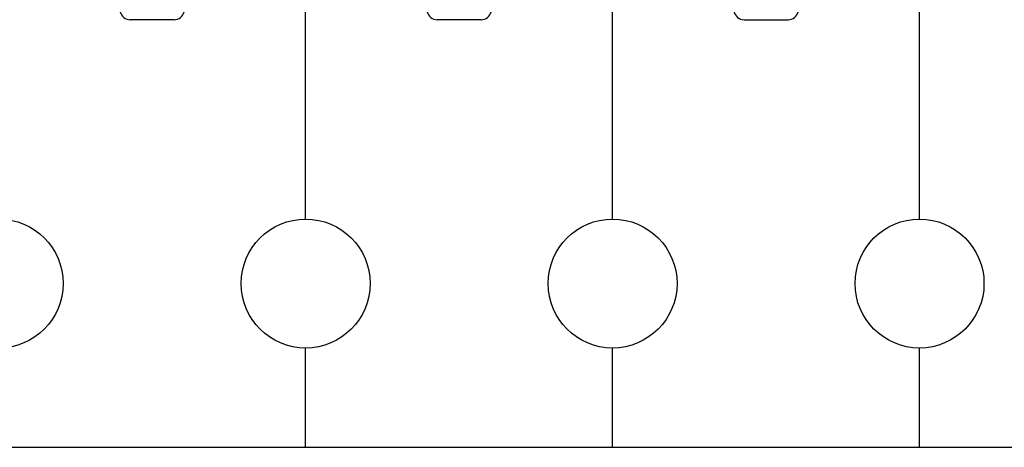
# Model space of a CAD drawing. Header units: inches. Extents: x 1880 to 2363, y -453 to -54.
# Tile 581 of 656: x 1908.213 to 1908.695, y -67.941 to -67.732. Entities that reach past the tile are written whole.
import ezdxf

# ---------------------------------------------------------------- set-up
doc = ezdxf.new("R2010")
doc.units = ezdxf.units.IN
doc.header["$LTSCALE"] = 0.5
doc.header["$MEASUREMENT"] = 0
doc.layers.add('APP-M-S', color=30, linetype='Continuous')

msp = doc.modelspace()

# ---------------------------------------------------------------- linework, layer by layer
at = {"layer": 'APP-M-S', "linetype": 'Continuous', "lineweight": 25}
for p, q in [((1908.50324, -67.82957), (1908.50324, -66.90257)), ((1908.35324, -67.82957), (1908.35324, -67.39031)), ((1908.65324, -67.82957), (1908.65324, -67.39031)), ((1908.28898, -67.73221), (1908.26749, -67.73221)), ((1908.43898, -67.73221), (1908.41749, -67.73221)), ((1908.56749, -67.73221), (1908.58898, -67.73221)), ((1908.35324, -67.94107), (1908.35324, -67.89257)), ((1908.50324, -67.94107), (1908.50324, -67.89257)), ((1908.65324, -67.94107), (1908.65324, -67.89257)), ((1908.20324, -67.94107), (1909.85324, -67.94107))]:
    msp.add_line(p, q, dxfattribs=at)
for centre in [(1908.20324, -67.86107), (1908.35324, -67.86107), (1908.50324, -67.86107), (1908.65324, -67.86107)]:
    msp.add_circle(centre, 0.0315, dxfattribs=at)
for centre, start, end in [((1908.26749, -67.72721), 192.4074, 270), ((1908.28898, -67.72721), 270, 347.5926), ((1908.41749, -67.72721), 192.4074, 270), ((1908.43898, -67.72721), 270, 347.5926), ((1908.56749, -67.72721), 192.4074, 270), ((1908.58898, -67.72721), 270, 347.5926)]:
    msp.add_arc(centre, 0.005, start, end, dxfattribs=at)

doc.saveas('drawing.dxf')
